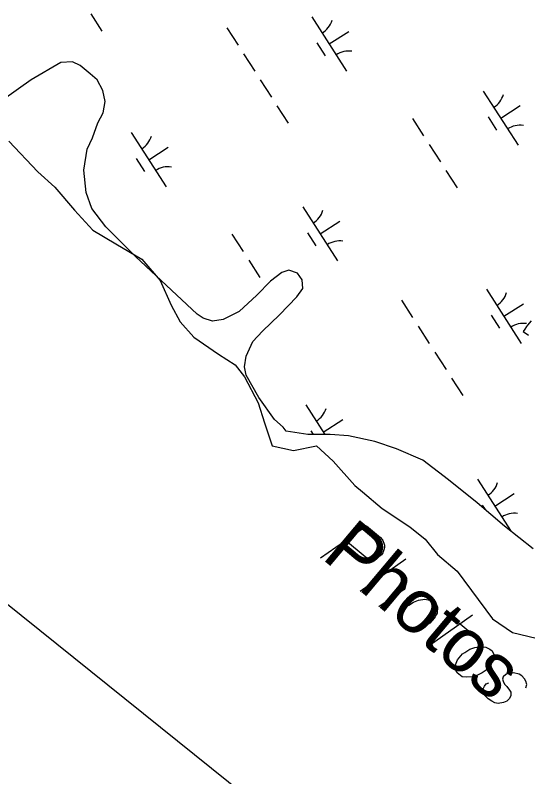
# Model space of a CAD drawing. Extents: x 3962991 to 3983549, y 181631 to 204078.
# Drawn here: x 3974291 to 3974689, y 193730 to 194321 of the extents above; entities that cross this region are included whole.
import ezdxf

# ---------------------------------------------------------------- set-up
doc = ezdxf.new("R2010")
doc.units = 0
for name, color, linetype in [('V-ANNO-MASK', 7, 'Continuous'), ('V-ANNO-MASK2', 7, 'Continuous'), ('V-RIVR-EDGE', 7, 'Continuous'), ('V-RIVR-IDEN', 7, 'Continuous'), ('V-TOPO-DPTH', 7, 'Continuous'), ('V-TOPO-MINR', 7, 'Continuous'), ('V-WETL-SWMP', 7, 'Continuous')]:
    doc.layers.add(name, color=color, linetype=linetype)

msp = doc.modelspace()

# ---------------------------------------------------------------- linework, layer by layer
at = {"layer": 'V-ANNO-MASK'}
msp.add_lwpolyline([(3974691.57, 194084.15), (3974688.75, 194080.77), (3974687.96, 194079.81), (3974686.46, 194077.56), (3974685.26, 194075.75), (3974689.47, 194073)], dxfattribs=at)
at = {"layer": 'V-ANNO-MASK2'}
for p, q in [((3974558.94, 193874.35), (3974594.33, 193899.46)), ((3974610.57, 193830.92), (3974645.96, 193856.03)), ((3974630.41, 193853.99), (3974642.55, 193843.77))]:
    msp.add_line(p, q, dxfattribs=at)
for points in [[(3974691.57, 194084.15), (3974688.75, 194080.77), (3974687.96, 194079.81), (3974686.46, 194077.56), (3974685.26, 194075.75), (3974689.47, 194073)], [(3974528.07, 193900.32), (3974563.71, 193925.22), (3974574.59, 193916.07), (3974575.89, 193914.54), (3974576.44, 193913.64), (3974577.32, 193911.61), (3974577.69, 193910), (3974577.6, 193908.35), (3974577.3, 193906.44), (3974576.31, 193904.24), (3974575.29, 193902.51), (3974573.97, 193901.46), (3974572.87, 193900.66), (3974571.51, 193900.07), (3974570.36, 193899.74), (3974568.75, 193899.37), (3974567.1, 193899.46), (3974565.92, 193899.59), (3974564.23, 193900.15), (3974562.75, 193900.96), (3974547.56, 193913.74)], [(3974579.29, 193888.78), (3974580.9, 193889.15), (3974583.19, 193889.82), (3974584.59, 193889.94), (3974585.52, 193890.02), (3974586.7, 193889.88), (3974587.68, 193889.5), (3974588.65, 193889.11), (3974589.62, 193888.73), (3974591.39, 193887.24), (3974592.45, 193885.92), (3974593.54, 193884.14), (3974594.12, 193882.78), (3974594.24, 193881.38), (3974594.15, 193879.73), (3974594.02, 193878.54), (3974593.85, 193877.83), (3974593.5, 193876.39), (3974592.86, 193875.63), (3974573.37, 193862.21)], [(3974615.98, 193866.12), (3974617.75, 193864.63), (3974618.93, 193861.92), (3974618.61, 193857.43), (3974617.8, 193855.95), (3974616.99, 193854.47), (3974616.13, 193853.46), (3974612.94, 193849.66), (3974610.05, 193847.77), (3974606.23, 193845.8), (3974602.59, 193844.55), (3974598.14, 193844.4), (3974594.37, 193844.54), (3974590.57, 193847.73), (3974589.48, 193849.52), (3974589.03, 193852.06), (3974589.33, 193853.96), (3974590.88, 193857.85), (3974594.71, 193862.41), (3974596.49, 193863.5), (3974600.27, 193865.94), (3974602.77, 193866.86), (3974604.13, 193867.45), (3974609, 193868.1), (3974612.81, 193867.49), (3974615.98, 193866.12)], [(3974659.51, 193829.5), (3974661.28, 193828.01), (3974662.45, 193825.3), (3974662.14, 193820.81), (3974661.33, 193819.33), (3974660.51, 193817.86), (3974659.66, 193816.84), (3974656.47, 193813.05), (3974653.58, 193811.15), (3974649.76, 193809.18), (3974646.11, 193807.93), (3974641.67, 193807.78), (3974637.9, 193807.92), (3974634.1, 193811.12), (3974633.01, 193812.9), (3974632.56, 193815.44), (3974632.86, 193817.35), (3974634.4, 193821.24), (3974638.24, 193825.79), (3974640.02, 193826.88), (3974643.8, 193829.32), (3974646.3, 193830.24), (3974647.66, 193830.83), (3974652.53, 193831.48), (3974656.34, 193830.87), (3974659.51, 193829.5)], [(3974687.44, 193799.52), (3974688.18, 193801.93), (3974687.47, 193804.69), (3974686.38, 193806.47), (3974684.31, 193808.64), (3974682.07, 193810.09), (3974677.76, 193811.13), (3974674.03, 193810.81), (3974671.78, 193809.67), (3974669.83, 193807.86), (3974669.27, 193806.17), (3974669.64, 193804.56), (3974669.93, 193803.88), (3974671.03, 193802.1), (3974672.59, 193800.35), (3974674.69, 193797.72), (3974675.78, 193795.94), (3974675.77, 193793.35), (3974674.79, 193791.16), (3974672.62, 193789.09), (3974669.9, 193787.92), (3974665.96, 193787.34), (3974663.34, 193787.82), (3974660.89, 193789.02), (3974658.15, 193790.89), (3974655.32, 193793.7), (3974654.15, 193796.42), (3974654.2, 193798.53), (3974655.18, 193800.73), (3974656.67, 193802.5), (3974658.71, 193803.38)]]:
    msp.add_lwpolyline(points, dxfattribs=at)
at = {"layer": 'V-RIVR-EDGE'}
msp.add_lwpolyline([(3974286.29, 194223.41), (3974308.84, 194199.67), (3974321.9, 194187.8), (3974337.34, 194169.99), (3974351.58, 194154.55), (3974369.39, 194143.87), (3974389.57, 194132), (3974403.82, 194115.38), (3974412.13, 194096.38), (3974419.26, 194083.32), (3974429.94, 194071.45), (3974448.94, 194058.39), (3974461.99, 194050.08), (3974469.12, 194040.58), (3974479.8, 194020.4), (3974484.55, 194004.97), (3974490.49, 193987.16), (3974507.11, 193983.6), (3974524.92, 193987.16), (3974537.98, 193975.29), (3974554.6, 193956.29), (3974560.53, 193951.54), (3974575.97, 193938.48), (3974597.34, 193924.24), (3974609.21, 193914.74), (3974618.71, 193902.87), (3974634.14, 193889.81), (3974661.45, 193853), (3974676.88, 193842.32), (3974701.81, 193836.38)], dxfattribs=at)
at = {"layer": 'V-TOPO-DPTH'}
msp.add_lwpolyline([(3975036.15, 193072.49), (3974725.93, 193457.49), (3974701.94, 193486.6), (3974677.52, 193515.33), (3974652.46, 193543.51), (3974626.98, 193571.31), (3974599.11, 193601.06), (3974587.08, 193613.54), (3974574.83, 193625.8), (3974562.24, 193637.72), (3974549.43, 193649.4), (3974548.48, 193650.25), (3974535.9, 193661.25), (3974523.22, 193672.12), (3974510.38, 193682.81), (3974497.44, 193693.37), (3973960.92, 194124.77)], dxfattribs=at)
at = {"layer": 'V-TOPO-MINR'}
msp.add_lwpolyline([(3975036.15, 193072.49), (3974725.93, 193457.49), (3974701.94, 193486.6), (3974677.52, 193515.33), (3974652.46, 193543.51), (3974626.98, 193571.31), (3974599.11, 193601.06), (3974587.08, 193613.54), (3974574.83, 193625.8), (3974562.24, 193637.72), (3974549.43, 193649.4), (3974548.48, 193650.25), (3974535.9, 193661.25), (3974523.22, 193672.12), (3974510.38, 193682.81), (3974497.44, 193693.37), (3973960.92, 194124.77)], dxfattribs=at)
at = {"layer": 'V-WETL-SWMP'}
for p, q in [((3974349.89, 194322.21), (3974358.52, 194308.74)), ((3974521.34, 194319.96), (3974548.32, 194277.87)), ((3974455.46, 194311.49), (3974464.09, 194298.02)), ((3974534.83, 194298.92), (3974549.98, 194308.63)), ((3974525.1, 194299.8), (3974531.57, 194289.7)), ((3974468.41, 194291.28), (3974477.04, 194277.82)), ((3974481.36, 194271.08), (3974490, 194257.61)), ((3974654.36, 194262.42), (3974681.35, 194220.33)), ((3974494.32, 194250.88), (3974502.95, 194237.41)), ((3974667.85, 194241.38), (3974683.01, 194251.09)), ((3974599.46, 194241.12), (3974608.09, 194227.66)), ((3974658.12, 194242.26), (3974664.6, 194232.16)), ((3974381.31, 194230.19), (3974408.29, 194188.1)), ((3974612.41, 194220.92), (3974621.04, 194207.45)), ((3974394.8, 194209.14), (3974409.95, 194218.86)), ((3974385.06, 194210.03), (3974391.54, 194199.93)), ((3974625.36, 194200.72), (3974634, 194187.25)), ((3974514.33, 194172.65), (3974541.31, 194130.56)), ((3974527.82, 194151.6), (3974542.98, 194161.32)), ((3974459.42, 194151.35), (3974468.06, 194137.88)), ((3974518.09, 194152.49), (3974524.56, 194142.39)), ((3974472.38, 194131.15), (3974481.01, 194117.68)), ((3974485.33, 194110.94), (3974485.36, 194110.9)), ((3974656.78, 194108.7), (3974683.76, 194066.6)), ((3974590.9, 194100.22), (3974599.53, 194086.75)), ((3974670.27, 194087.65), (3974685.42, 194097.37)), ((3974660.54, 194088.54), (3974667.01, 194078.44)), ((3974603.85, 194080.02), (3974612.49, 194066.55)), ((3974616.8, 194059.81), (3974625.44, 194046.34)), ((3974629.76, 194039.61), (3974638.39, 194026.14)), ((3974516.75, 194018.92), (3974531.43, 193996.01)), ((3974530.24, 193997.88), (3974545.39, 194007.59)), ((3974520.51, 193998.76), (3974522.34, 193995.91)), ((3974649.77, 193961.38), (3974675.86, 193920.69)), ((3974663.26, 193940.34), (3974678.42, 193950.05)), ((3974653.53, 193941.22), (3974655.83, 193937.64))]:
    msp.add_line(p, q, dxfattribs=at)
msp.add_lwpolyline([(3974692.99, 193907.13), (3974670.69, 193924.78), (3974649.58, 193943.05), (3974627.27, 193960.7), (3974607.39, 193976), (3974586.98, 193984.72), (3974570.19, 193990.49), (3974549.84, 193995.04), (3974535.49, 193996.06), (3974518.18, 193995.86), (3974501.42, 193998.65), (3974499, 194001.61), (3974492.36, 194007.5), (3974480.22, 194024.68), (3974470.46, 194041.88), (3974469.19, 194048.44), (3974470.29, 194056.81), (3974475.53, 194068.22), (3974483.2, 194076.07), (3974496.19, 194088.76), (3974509.77, 194102.66), (3974514.47, 194109.28), (3974513.79, 194115.84), (3974510.15, 194121.18), (3974503.55, 194123.49), (3974498.2, 194121.63), (3974489.32, 194114.96), (3974478.7, 194104.09), (3974465.11, 194091.39), (3974452.64, 194085.27), (3974444.29, 194083.98), (3974437.1, 194086.28), (3974432.29, 194089.21), (3974384.59, 194134.04), (3974361.63, 194157.07), (3974350.71, 194171.27), (3974346.39, 194183.76), (3974344.4, 194201.06), (3974347.19, 194217.21), (3974351.27, 194226.22), (3974355.32, 194237.61), (3974359.41, 194245.42), (3974361.09, 194254.4), (3974359.2, 194262.74), (3974354.93, 194271.05), (3974349.5, 194275.76), (3974341.66, 194282.24), (3974335.65, 194285.16), (3974326.7, 194284.46), (3974303.57, 194271.05), (3974282.25, 194255.87)], dxfattribs=at)
for centre, start, end in [((3974520.12, 194322.3), 301.89187, 343.43553), ((3974549.94, 194275.79), 81.89186, 123.43552), ((3974653.15, 194264.76), 301.89187, 343.43553), ((3974682.96, 194218.25), 81.89186, 123.43552), ((3974380.09, 194232.53), 301.89187, 343.43553), ((3974409.91, 194186.02), 81.89186, 123.43552), ((3974513.11, 194174.98), 301.89187, 343.43553), ((3974542.93, 194128.48), 81.89186, 123.43552), ((3974655.56, 194111.03), 301.89187, 343.43553), ((3974685.38, 194064.53), 81.89186, 123.43552), ((3974515.53, 194021.26), 301.89187, 343.43553), ((3974648.56, 193963.72), 301.89187, 343.43553), ((3974678.37, 193917.21), 81.89186, 123.43552)]:
    msp.add_arc(centre, 17.62, start, end, dxfattribs=at)

# ---------------------------------------------------------------- texts
at = {"layer": 'V-ANNO-MASK'}
msp.add_text('Photos', height=42, rotation=319.92915, dxfattribs=at).set_placement((3974528.07, 193900.32))
at = {"layer": 'V-RIVR-IDEN'}
msp.add_text('Photos', height=42, rotation=319.92915, dxfattribs=at).set_placement((3974528.07, 193900.32))

doc.saveas('drawing.dxf')
